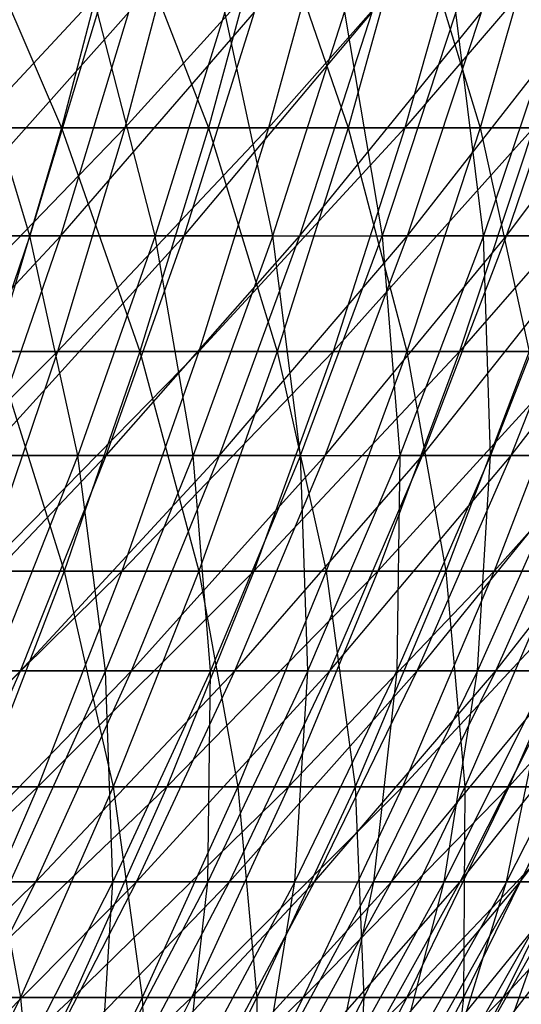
# Model space of a CAD drawing. Extents: x -125 to 125, y -143 to 0.
# Tile 373 of 406: x 41.63 to 46.87, y -112.94 to -102.65. Entities that reach past the tile are written whole.
import ezdxf

# ---------------------------------------------------------------- set-up
doc = ezdxf.new("R2010")
doc.units = 0
doc.header["$LTSCALE"] = 25.4
doc.layers.get('0').update_dxf_attribs({"linetype": 'CONTINUOUS'})

# ---------------------------------------------------------------- blocks, each defined once
blk = doc.blocks.new('NL2500027000_STL_3')
at = {"color": 0}
for p, q in [((41.049, -101.412, 39.642), (42.065, -103.785, 37.328)), ((41.049, -101.412, 39.642), (42.065, -103.785, 37.328)), ((43.352, -101.412, -37.108), (41.145, -103.785, -38.34)), ((43.352, -101.412, -37.108), (41.145, -103.785, -38.34)), ((42.683, -101.412, 37.876), (42.065, -103.785, 37.328)), ((42.683, -101.412, 37.876), (42.065, -103.785, 37.328)), ((42.683, -101.412, 37.876), (43.601, -103.785, 35.521)), ((42.683, -101.412, 37.876), (43.601, -103.785, 35.521)), ((43.352, -101.412, -37.108), (42.725, -103.785, -36.571)), ((43.352, -101.412, -37.108), (42.725, -103.785, -36.571)), ((44.878, -101.412, -35.248), (42.725, -103.785, -36.571)), ((44.878, -101.412, -35.248), (42.725, -103.785, -36.571)), ((44.242, -101.412, 36.043), (43.601, -103.785, 35.521)), ((44.242, -101.412, 36.043), (43.601, -103.785, 35.521)), ((44.878, -101.412, -35.248), (44.228, -103.785, -34.737)), ((44.878, -101.412, -35.248), (44.228, -103.785, -34.737)), ((46.324, -101.412, -33.325), (44.228, -103.785, -34.737)), ((46.324, -101.412, -33.325), (44.228, -103.785, -34.737)), ((44.242, -101.412, 36.043), (45.06, -103.785, 33.651)), ((44.242, -101.412, 36.043), (45.06, -103.785, 33.651)), ((45.722, -101.412, 34.146), (45.06, -103.785, 33.651)), ((45.722, -101.412, 34.146), (45.06, -103.785, 33.651)), ((46.324, -101.412, -33.325), (45.653, -103.785, -32.842)), ((46.324, -101.412, -33.325), (45.653, -103.785, -32.842)), ((47.688, -101.412, -31.342), (45.653, -103.785, -32.842)), ((47.688, -101.412, -31.342), (45.653, -103.785, -32.842)), ((45.722, -101.412, 34.146), (46.439, -103.785, 31.722)), ((45.722, -101.412, 34.146), (46.439, -103.785, 31.722)), ((47.121, -101.412, 32.188), (46.439, -103.785, 31.722)), ((47.121, -101.412, 32.188), (46.439, -103.785, 31.722)), ((40.687, -104.911, -32.304), (42.77, -102.577, -31.015)), ((40.687, -104.911, -32.304), (42.77, -102.577, -31.015)), ((41.734, -104.911, 30.94), (41.028, -102.577, 33.285)), ((41.734, -104.911, 30.94), (41.028, -102.577, 33.285)), ((42.441, -102.577, 31.464), (41.734, -104.911, 30.94)), ((42.441, -102.577, 31.464), (41.734, -104.911, 30.94)), ((42.058, -104.911, -30.499), (42.77, -102.577, -31.015)), ((42.058, -104.911, -30.499), (42.77, -102.577, -31.015)), ((42.058, -104.911, -30.499), (44.082, -102.577, -29.12)), ((42.058, -104.911, -30.499), (44.082, -102.577, -29.12)), ((43.044, -104.911, 29.09), (42.441, -102.577, 31.464)), ((43.044, -104.911, 29.09), (42.441, -102.577, 31.464)), ((43.773, -102.577, 29.583), (43.044, -104.911, 29.09)), ((43.773, -102.577, 29.583), (43.044, -104.911, 29.09)), ((43.348, -104.911, -28.635), (44.082, -102.577, -29.12)), ((43.348, -104.911, -28.635), (44.082, -102.577, -29.12)), ((43.348, -104.911, -28.635), (45.31, -102.577, -27.17)), ((43.348, -104.911, -28.635), (45.31, -102.577, -27.17)), ((44.272, -104.911, 27.185), (43.773, -102.577, 29.583)), ((44.272, -104.911, 27.185), (43.773, -102.577, 29.583)), ((44.272, -104.911, 27.185), (45.022, -102.577, 27.645)), ((44.272, -104.911, 27.185), (45.022, -102.577, 27.645)), ((44.556, -104.911, -26.717), (45.31, -102.577, -27.17)), ((44.556, -104.911, -26.717), (45.31, -102.577, -27.17)), ((44.556, -104.911, -26.717), (46.452, -102.577, -25.167)), ((44.556, -104.911, -26.717), (46.452, -102.577, -25.167)), ((45.022, -102.577, 27.645), (45.416, -104.911, 25.228)), ((45.022, -102.577, 27.645), (45.416, -104.911, 25.228)), ((46.185, -102.577, 25.655), (45.416, -104.911, 25.228)), ((46.185, -102.577, 25.655), (45.416, -104.911, 25.228)), ((45.679, -104.911, -24.748), (46.452, -102.577, -25.167)), ((45.679, -104.911, -24.748), (46.452, -102.577, -25.167)), ((45.679, -104.911, -24.748), (47.506, -102.577, -23.117)), ((45.679, -104.911, -24.748), (47.506, -102.577, -23.117)), ((46.473, -104.911, 23.223), (46.185, -102.577, 25.655)), ((46.473, -104.911, 23.223), (46.185, -102.577, 25.655)), ((47.26, -102.577, 23.616), (46.473, -104.911, 23.223)), ((47.26, -102.577, 23.616), (46.473, -104.911, 23.223)), ((46.715, -104.911, -22.732), (47.506, -102.577, -23.117)), ((46.715, -104.911, -22.732), (47.506, -102.577, -23.117)), ((46.715, -104.911, -22.732), (48.469, -102.577, -21.023)), ((46.715, -104.911, -22.732), (48.469, -102.577, -21.023)), ((40.454, -103.785, 39.068), (42.065, -103.785, 37.328)), ((40.454, -103.785, 39.068), (42.065, -103.785, 37.328)), ((42.725, -103.785, -36.571), (40.468, -106.122, -37.709)), ((42.725, -103.785, -36.571), (40.468, -106.122, -37.709)), ((42.725, -103.785, -36.571), (41.145, -103.785, -38.34)), ((42.725, -103.785, -36.571), (41.145, -103.785, -38.34)), ((42.065, -103.785, 37.328), (41.373, -106.122, 36.714)), ((42.065, -103.785, 37.328), (41.373, -106.122, 36.714)), ((42.725, -103.785, -36.571), (42.022, -106.122, -35.97)), ((42.725, -103.785, -36.571), (42.022, -106.122, -35.97)), ((44.228, -103.785, -34.737), (42.022, -106.122, -35.97)), ((44.228, -103.785, -34.737), (42.022, -106.122, -35.97)), ((42.065, -103.785, 37.328), (43.601, -103.785, 35.521)), ((42.065, -103.785, 37.328), (43.601, -103.785, 35.521)), ((42.065, -103.785, 37.328), (42.884, -106.122, 34.937)), ((42.065, -103.785, 37.328), (42.884, -106.122, 34.937)), ((44.228, -103.785, -34.737), (42.725, -103.785, -36.571)), ((44.228, -103.785, -34.737), (42.725, -103.785, -36.571)), ((43.601, -103.785, 35.521), (42.884, -106.122, 34.937)), ((43.601, -103.785, 35.521), (42.884, -106.122, 34.937)), ((44.228, -103.785, -34.737), (43.501, -106.122, -34.166)), ((44.228, -103.785, -34.737), (43.501, -106.122, -34.166)), ((45.653, -103.785, -32.842), (43.501, -106.122, -34.166)), ((45.653, -103.785, -32.842), (43.501, -106.122, -34.166)), ((43.601, -103.785, 35.521), (45.06, -103.785, 33.651)), ((43.601, -103.785, 35.521), (45.06, -103.785, 33.651)), ((43.601, -103.785, 35.521), (44.319, -106.122, 33.098)), ((43.601, -103.785, 35.521), (44.319, -106.122, 33.098)), ((45.653, -103.785, -32.842), (44.228, -103.785, -34.737)), ((45.653, -103.785, -32.842), (44.228, -103.785, -34.737)), ((45.06, -103.785, 33.651), (44.319, -106.122, 33.098)), ((45.06, -103.785, 33.651), (44.319, -106.122, 33.098)), ((45.653, -103.785, -32.842), (44.903, -106.122, -32.302)), ((45.653, -103.785, -32.842), (44.903, -106.122, -32.302)), ((46.997, -103.785, -30.888), (44.903, -106.122, -32.302)), ((46.997, -103.785, -30.888), (44.903, -106.122, -32.302)), ((45.06, -103.785, 33.651), (46.439, -103.785, 31.722)), ((45.06, -103.785, 33.651), (46.439, -103.785, 31.722)), ((45.06, -103.785, 33.651), (45.675, -106.122, 31.2)), ((45.06, -103.785, 33.651), (45.675, -106.122, 31.2)), ((46.997, -103.785, -30.888), (45.653, -103.785, -32.842)), ((46.997, -103.785, -30.888), (45.653, -103.785, -32.842)), ((46.439, -103.785, 31.722), (45.675, -106.122, 31.2)), ((46.439, -103.785, 31.722), (45.675, -106.122, 31.2)), ((46.997, -103.785, -30.888), (46.224, -106.122, -30.38)), ((46.997, -103.785, -30.888), (46.224, -106.122, -30.38)), ((48.258, -103.785, -28.88), (46.224, -106.122, -30.38)), ((48.258, -103.785, -28.88), (46.224, -106.122, -30.38)), ((46.439, -103.785, 31.722), (47.735, -103.785, 29.736)), ((46.439, -103.785, 31.722), (47.735, -103.785, 29.736)), ((46.439, -103.785, 31.722), (46.95, -106.122, 29.247)), ((46.439, -103.785, 31.722), (46.95, -106.122, 29.247)), ((39.922, -107.207, -31.697), (42.058, -104.911, -30.499)), ((39.922, -107.207, -31.697), (42.058, -104.911, -30.499)), ((41.734, -104.911, 30.94), (40.345, -104.911, 32.731)), ((41.734, -104.911, 30.94), (40.345, -104.911, 32.731)), ((40.687, -104.911, -32.304), (42.058, -104.911, -30.499)), ((40.687, -104.911, -32.304), (42.058, -104.911, -30.499)), ((41.734, -104.911, 30.94), (40.949, -107.207, 30.358)), ((41.734, -104.911, 30.94), (40.949, -107.207, 30.358)), ((41.266, -107.207, -29.925), (42.058, -104.911, -30.499)), ((41.266, -107.207, -29.925), (42.058, -104.911, -30.499)), ((41.266, -107.207, -29.925), (43.348, -104.911, -28.635)), ((41.266, -107.207, -29.925), (43.348, -104.911, -28.635)), ((43.044, -104.911, 29.09), (41.734, -104.911, 30.94)), ((43.044, -104.911, 29.09), (41.734, -104.911, 30.94)), ((42.234, -107.207, 28.543), (41.734, -104.911, 30.94)), ((42.234, -107.207, 28.543), (41.734, -104.911, 30.94)), ((42.058, -104.911, -30.499), (43.348, -104.911, -28.635)), ((42.058, -104.911, -30.499), (43.348, -104.911, -28.635)), ((43.044, -104.911, 29.09), (42.234, -107.207, 28.543)), ((43.044, -104.911, 29.09), (42.234, -107.207, 28.543)), ((42.532, -107.207, -28.097), (43.348, -104.911, -28.635)), ((42.532, -107.207, -28.097), (43.348, -104.911, -28.635)), ((42.532, -107.207, -28.097), (44.556, -104.911, -26.717)), ((42.532, -107.207, -28.097), (44.556, -104.911, -26.717)), ((44.272, -104.911, 27.185), (43.044, -104.911, 29.09)), ((44.272, -104.911, 27.185), (43.044, -104.911, 29.09)), ((43.439, -107.207, 26.673), (43.044, -104.911, 29.09)), ((43.439, -107.207, 26.673), (43.044, -104.911, 29.09)), ((43.348, -104.911, -28.635), (44.556, -104.911, -26.717)), ((43.348, -104.911, -28.635), (44.556, -104.911, -26.717)), ((44.272, -104.911, 27.185), (43.439, -107.207, 26.673)), ((44.272, -104.911, 27.185), (43.439, -107.207, 26.673)), ((43.717, -107.207, -26.215), (44.556, -104.911, -26.717)), ((43.717, -107.207, -26.215), (44.556, -104.911, -26.717)), ((43.717, -107.207, -26.215), (45.679, -104.911, -24.748)), ((43.717, -107.207, -26.215), (45.679, -104.911, -24.748)), ((44.561, -107.207, 24.753), (44.272, -104.911, 27.185)), ((44.272, -104.911, 27.185), (45.416, -104.911, 25.228)), ((44.272, -104.911, 27.185), (45.416, -104.911, 25.228)), ((44.561, -107.207, 24.753), (44.272, -104.911, 27.185)), ((44.556, -104.911, -26.717), (45.679, -104.911, -24.748)), ((44.556, -104.911, -26.717), (45.679, -104.911, -24.748)), ((44.561, -107.207, 24.753), (45.416, -104.911, 25.228)), ((44.561, -107.207, 24.753), (45.416, -104.911, 25.228)), ((44.819, -107.207, -24.283), (45.679, -104.911, -24.748)), ((44.819, -107.207, -24.283), (45.679, -104.911, -24.748)), ((44.819, -107.207, -24.283), (46.715, -104.911, -22.732)), ((44.819, -107.207, -24.283), (46.715, -104.911, -22.732)), ((45.416, -104.911, 25.228), (45.599, -107.207, 22.786)), ((46.473, -104.911, 23.223), (45.416, -104.911, 25.228)), ((46.473, -104.911, 23.223), (45.416, -104.911, 25.228)), ((45.416, -104.911, 25.228), (45.599, -107.207, 22.786)), ((46.473, -104.911, 23.223), (45.599, -107.207, 22.786)), ((46.473, -104.911, 23.223), (45.599, -107.207, 22.786)), ((45.679, -104.911, -24.748), (46.715, -104.911, -22.732)), ((45.679, -104.911, -24.748), (46.715, -104.911, -22.732)), ((45.836, -107.207, -22.305), (46.715, -104.911, -22.732)), ((45.836, -107.207, -22.305), (46.715, -104.911, -22.732)), ((45.836, -107.207, -22.305), (47.662, -104.911, -20.673)), ((45.836, -107.207, -22.305), (47.662, -104.911, -20.673)), ((47.442, -104.911, 21.174), (46.473, -104.911, 23.223)), ((47.442, -104.911, 21.174), (46.473, -104.911, 23.223)), ((46.549, -107.207, 20.775), (46.473, -104.911, 23.223)), ((46.549, -107.207, 20.775), (46.473, -104.911, 23.223)), ((47.442, -104.911, 21.174), (46.549, -107.207, 20.775)), ((47.442, -104.911, 21.174), (46.549, -107.207, 20.775)), ((46.715, -104.911, -22.732), (47.662, -104.911, -20.673)), ((46.715, -104.911, -22.732), (47.662, -104.911, -20.673)), ((46.765, -107.207, -20.284), (47.662, -104.911, -20.673)), ((46.765, -107.207, -20.284), (47.662, -104.911, -20.673)), ((46.765, -107.207, -20.284), (48.518, -104.911, -18.574)), ((46.765, -107.207, -20.284), (48.518, -104.911, -18.574)), ((42.022, -106.122, -35.97), (39.72, -108.418, -37.012)), ((42.022, -106.122, -35.97), (39.72, -108.418, -37.012)), ((42.022, -106.122, -35.97), (40.468, -106.122, -37.709)), ((42.022, -106.122, -35.97), (40.468, -106.122, -37.709)), ((42.022, -106.122, -35.97), (41.245, -108.418, -35.305)), ((42.022, -106.122, -35.97), (41.245, -108.418, -35.305)), ((43.501, -106.122, -34.166), (41.245, -108.418, -35.305)), ((43.501, -106.122, -34.166), (41.245, -108.418, -35.305)), ((41.373, -106.122, 36.714), (42.884, -106.122, 34.937)), ((41.373, -106.122, 36.714), (42.884, -106.122, 34.937)), ((41.373, -106.122, 36.714), (42.092, -108.418, 34.291)), ((41.373, -106.122, 36.714), (42.092, -108.418, 34.291)), ((43.501, -106.122, -34.166), (42.022, -106.122, -35.97)), ((43.501, -106.122, -34.166), (42.022, -106.122, -35.97)), ((42.884, -106.122, 34.937), (42.092, -108.418, 34.291)), ((42.884, -106.122, 34.937), (42.092, -108.418, 34.291)), ((43.501, -106.122, -34.166), (42.697, -108.418, -33.535)), ((43.501, -106.122, -34.166), (42.697, -108.418, -33.535)), ((44.903, -106.122, -32.302), (42.697, -108.418, -33.535)), ((44.903, -106.122, -32.302), (42.697, -108.418, -33.535)), ((42.884, -106.122, 34.937), (44.319, -106.122, 33.098)), ((42.884, -106.122, 34.937), (44.319, -106.122, 33.098)), ((42.884, -106.122, 34.937), (43.5, -108.418, 32.486)), ((42.884, -106.122, 34.937), (43.5, -108.418, 32.486)), ((44.319, -106.122, 33.098), (43.5, -108.418, 32.486)), ((44.319, -106.122, 33.098), (43.5, -108.418, 32.486)), ((44.903, -106.122, -32.302), (43.501, -106.122, -34.166)), ((44.903, -106.122, -32.302), (43.501, -106.122, -34.166)), ((44.903, -106.122, -32.302), (44.073, -108.418, -31.705)), ((44.903, -106.122, -32.302), (44.073, -108.418, -31.705)), ((46.224, -106.122, -30.38), (44.073, -108.418, -31.705)), ((46.224, -106.122, -30.38), (44.073, -108.418, -31.705)), ((44.319, -106.122, 33.098), (45.675, -106.122, 31.2)), ((44.319, -106.122, 33.098), (45.675, -106.122, 31.2)), ((44.319, -106.122, 33.098), (44.831, -108.418, 30.624)), ((44.319, -106.122, 33.098), (44.831, -108.418, 30.624)), ((45.675, -106.122, 31.2), (44.831, -108.418, 30.624)), ((45.675, -106.122, 31.2), (44.831, -108.418, 30.624)), ((46.224, -106.122, -30.38), (44.903, -106.122, -32.302)), ((46.224, -106.122, -30.38), (44.903, -106.122, -32.302)), ((46.224, -106.122, -30.38), (45.37, -108.418, -29.819)), ((46.224, -106.122, -30.38), (45.37, -108.418, -29.819)), ((47.464, -106.122, -28.405), (45.37, -108.418, -29.819)), ((47.464, -106.122, -28.405), (45.37, -108.418, -29.819)), ((45.675, -106.122, 31.2), (46.95, -106.122, 29.247)), ((45.675, -106.122, 31.2), (46.95, -106.122, 29.247)), ((45.675, -106.122, 31.2), (46.082, -108.418, 28.707)), ((45.675, -106.122, 31.2), (46.082, -108.418, 28.707)), ((46.95, -106.122, 29.247), (46.082, -108.418, 28.707)), ((46.95, -106.122, 29.247), (46.082, -108.418, 28.707)), ((47.464, -106.122, -28.405), (46.224, -106.122, -30.38)), ((47.464, -106.122, -28.405), (46.224, -106.122, -30.38)), ((47.464, -106.122, -28.405), (46.587, -108.418, -27.88)), ((47.464, -106.122, -28.405), (46.587, -108.418, -27.88)), ((48.619, -106.122, -26.378), (46.587, -108.418, -27.88)), ((48.619, -106.122, -26.378), (46.587, -108.418, -27.88)), ((40.397, -109.458, -29.295), (42.532, -107.207, -28.097)), ((40.397, -109.458, -29.295), (42.532, -107.207, -28.097)), ((42.234, -107.207, 28.543), (40.949, -107.207, 30.358)), ((42.234, -107.207, 28.543), (40.949, -107.207, 30.358)), ((41.266, -107.207, -29.925), (42.532, -107.207, -28.097)), ((41.266, -107.207, -29.925), (42.532, -107.207, -28.097)), ((42.234, -107.207, 28.543), (41.345, -109.458, 27.941)), ((42.234, -107.207, 28.543), (41.345, -109.458, 27.941)), ((41.636, -109.458, -27.505), (42.532, -107.207, -28.097)), ((41.636, -109.458, -27.505), (42.532, -107.207, -28.097)), ((41.636, -109.458, -27.505), (43.717, -107.207, -26.215)), ((41.636, -109.458, -27.505), (43.717, -107.207, -26.215)), ((43.439, -107.207, 26.673), (42.234, -107.207, 28.543)), ((43.439, -107.207, 26.673), (42.234, -107.207, 28.543)), ((42.524, -109.458, 26.111), (42.234, -107.207, 28.543)), ((42.524, -109.458, 26.111), (42.234, -107.207, 28.543)), ((43.439, -107.207, 26.673), (42.524, -109.458, 26.111)), ((43.439, -107.207, 26.673), (42.524, -109.458, 26.111)), ((42.532, -107.207, -28.097), (43.717, -107.207, -26.215)), ((42.532, -107.207, -28.097), (43.717, -107.207, -26.215)), ((42.797, -109.458, -25.662), (43.717, -107.207, -26.215)), ((42.797, -109.458, -25.662), (43.717, -107.207, -26.215)), ((42.797, -109.458, -25.662), (44.819, -107.207, -24.283)), ((42.797, -109.458, -25.662), (44.819, -107.207, -24.283)), ((44.561, -107.207, 24.753), (43.439, -107.207, 26.673)), ((44.561, -107.207, 24.753), (43.439, -107.207, 26.673)), ((43.623, -109.458, 24.232), (43.439, -107.207, 26.673)), ((43.623, -109.458, 24.232), (43.439, -107.207, 26.673)), ((44.561, -107.207, 24.753), (43.623, -109.458, 24.232)), ((44.561, -107.207, 24.753), (43.623, -109.458, 24.232)), ((43.717, -107.207, -26.215), (44.819, -107.207, -24.283)), ((43.717, -107.207, -26.215), (44.819, -107.207, -24.283)), ((43.875, -109.458, -23.771), (44.819, -107.207, -24.283)), ((43.875, -109.458, -23.771), (44.819, -107.207, -24.283)), ((43.875, -109.458, -23.771), (45.836, -107.207, -22.305)), ((43.875, -109.458, -23.771), (45.836, -107.207, -22.305)), ((44.638, -109.458, 22.306), (44.561, -107.207, 24.753)), ((44.561, -107.207, 24.753), (45.599, -107.207, 22.786)), ((44.561, -107.207, 24.753), (45.599, -107.207, 22.786)), ((44.638, -109.458, 22.306), (44.561, -107.207, 24.753)), ((44.638, -109.458, 22.306), (45.599, -107.207, 22.786)), ((44.638, -109.458, 22.306), (45.599, -107.207, 22.786)), ((44.819, -107.207, -24.283), (45.836, -107.207, -22.305)), ((44.819, -107.207, -24.283), (45.836, -107.207, -22.305)), ((44.87, -109.458, -21.835), (45.836, -107.207, -22.305)), ((44.87, -109.458, -21.835), (45.836, -107.207, -22.305)), ((44.87, -109.458, -21.835), (46.765, -107.207, -20.284)), ((44.87, -109.458, -21.835), (46.765, -107.207, -20.284)), ((45.599, -107.207, 22.786), (45.569, -109.458, 20.338)), ((46.549, -107.207, 20.775), (45.569, -109.458, 20.338)), ((45.599, -107.207, 22.786), (45.569, -109.458, 20.338)), ((46.549, -107.207, 20.775), (45.569, -109.458, 20.338)), ((46.549, -107.207, 20.775), (45.599, -107.207, 22.786)), ((46.549, -107.207, 20.775), (45.599, -107.207, 22.786)), ((45.78, -109.458, -19.857), (46.765, -107.207, -20.284)), ((45.78, -109.458, -19.857), (46.765, -107.207, -20.284)), ((45.78, -109.458, -19.857), (47.605, -107.207, -18.225)), ((45.78, -109.458, -19.857), (47.605, -107.207, -18.225)), ((45.836, -107.207, -22.305), (46.765, -107.207, -20.284)), ((45.836, -107.207, -22.305), (46.765, -107.207, -20.284)), ((47.411, -107.207, 18.725), (46.412, -109.458, 18.331)), ((46.412, -109.458, 18.331), (46.549, -107.207, 20.775)), ((47.411, -107.207, 18.725), (46.412, -109.458, 18.331)), ((46.412, -109.458, 18.331), (46.549, -107.207, 20.775)), ((47.411, -107.207, 18.725), (46.549, -107.207, 20.775)), ((47.411, -107.207, 18.725), (46.549, -107.207, 20.775)), ((46.603, -109.458, -17.841), (47.605, -107.207, -18.225)), ((46.603, -109.458, -17.841), (47.605, -107.207, -18.225)), ((46.603, -109.458, -17.841), (48.355, -107.207, -16.131)), ((46.603, -109.458, -17.841), (48.355, -107.207, -16.131)), ((46.765, -107.207, -20.284), (47.605, -107.207, -18.225)), ((46.765, -107.207, -20.284), (47.605, -107.207, -18.225)), ((42.697, -108.418, -33.535), (40.397, -110.67, -34.578)), ((42.697, -108.418, -33.535), (40.397, -110.67, -34.578)), ((40.609, -108.418, 36.035), (42.092, -108.418, 34.291)), ((40.609, -108.418, 36.035), (42.092, -108.418, 34.291)), ((42.092, -108.418, 34.291), (41.226, -110.67, 33.586)), ((42.092, -108.418, 34.291), (41.226, -110.67, 33.586)), ((42.697, -108.418, -33.535), (41.245, -108.418, -35.305)), ((42.697, -108.418, -33.535), (41.245, -108.418, -35.305)), ((42.697, -108.418, -33.535), (41.818, -110.67, -32.845)), ((42.697, -108.418, -33.535), (41.818, -110.67, -32.845)), ((44.073, -108.418, -31.705), (41.818, -110.67, -32.845)), ((44.073, -108.418, -31.705), (41.818, -110.67, -32.845)), ((42.092, -108.418, 34.291), (43.5, -108.418, 32.486)), ((42.092, -108.418, 34.291), (43.5, -108.418, 32.486)), ((42.092, -108.418, 34.291), (42.605, -110.67, 31.818)), ((42.092, -108.418, 34.291), (42.605, -110.67, 31.818)), ((43.5, -108.418, 32.486), (42.605, -110.67, 31.818)), ((43.5, -108.418, 32.486), (42.605, -110.67, 31.818)), ((44.073, -108.418, -31.705), (42.697, -108.418, -33.535)), ((44.073, -108.418, -31.705), (42.697, -108.418, -33.535)), ((44.073, -108.418, -31.705), (43.166, -110.67, -31.053)), ((44.073, -108.418, -31.705), (43.166, -110.67, -31.053)), ((45.37, -108.418, -29.819), (43.166, -110.67, -31.053)), ((45.37, -108.418, -29.819), (43.166, -110.67, -31.053)), ((43.5, -108.418, 32.486), (44.831, -108.418, 30.624)), ((43.5, -108.418, 32.486), (44.831, -108.418, 30.624)), ((43.5, -108.418, 32.486), (43.908, -110.67, 29.994)), ((43.5, -108.418, 32.486), (43.908, -110.67, 29.994)), ((44.831, -108.418, 30.624), (43.908, -110.67, 29.994)), ((44.831, -108.418, 30.624), (43.908, -110.67, 29.994)), ((45.37, -108.418, -29.819), (44.073, -108.418, -31.705)), ((45.37, -108.418, -29.819), (44.073, -108.418, -31.705)), ((45.37, -108.418, -29.819), (44.437, -110.67, -29.205)), ((45.37, -108.418, -29.819), (44.437, -110.67, -29.205)), ((46.587, -108.418, -27.88), (44.437, -110.67, -29.205)), ((46.587, -108.418, -27.88), (44.437, -110.67, -29.205)), ((44.831, -108.418, 30.624), (46.082, -108.418, 28.707)), ((44.831, -108.418, 30.624), (46.082, -108.418, 28.707)), ((44.831, -108.418, 30.624), (45.134, -110.67, 28.116)), ((44.831, -108.418, 30.624), (45.134, -110.67, 28.116)), ((46.082, -108.418, 28.707), (45.134, -110.67, 28.116)), ((46.082, -108.418, 28.707), (45.134, -110.67, 28.116)), ((46.587, -108.418, -27.88), (45.37, -108.418, -29.819)), ((46.587, -108.418, -27.88), (45.37, -108.418, -29.819)), ((46.587, -108.418, -27.88), (45.628, -110.67, -27.306)), ((46.587, -108.418, -27.88), (45.628, -110.67, -27.306)), ((47.721, -108.418, -25.891), (45.628, -110.67, -27.306)), ((47.721, -108.418, -25.891), (45.628, -110.67, -27.306)), ((46.082, -108.418, 28.707), (47.251, -108.418, 26.738)), ((46.082, -108.418, 28.707), (47.251, -108.418, 26.738)), ((46.082, -108.418, 28.707), (46.279, -110.67, 26.188)), ((46.082, -108.418, 28.707), (46.279, -110.67, 26.188)), ((47.251, -108.418, 26.738), (46.279, -110.67, 26.188)), ((47.251, -108.418, 26.738), (46.279, -110.67, 26.188)), ((47.721, -108.418, -25.891), (46.587, -108.418, -27.88)), ((47.721, -108.418, -25.891), (46.587, -108.418, -27.88)), ((47.721, -108.418, -25.891), (46.739, -110.67, -25.358)), ((47.721, -108.418, -25.891), (46.739, -110.67, -25.358)), ((48.77, -108.418, -23.856), (46.739, -110.67, -25.358)), ((48.77, -108.418, -23.856), (46.739, -110.67, -25.358)), ((39.452, -111.663, -28.609), (41.636, -109.458, -27.505)), ((39.452, -111.663, -28.609), (41.636, -109.458, -27.505)), ((40.397, -109.458, -29.295), (41.636, -109.458, -27.505)), ((40.397, -109.458, -29.295), (41.636, -109.458, -27.505)), ((40.662, -111.663, -26.861), (41.636, -109.458, -27.505)), ((40.662, -111.663, -26.861), (41.636, -109.458, -27.505)), ((40.662, -111.663, -26.861), (42.797, -109.458, -25.662)), ((40.662, -111.663, -26.861), (42.797, -109.458, -25.662)), ((42.524, -109.458, 26.111), (41.345, -109.458, 27.941)), ((42.524, -109.458, 26.111), (41.345, -109.458, 27.941)), ((42.524, -109.458, 26.111), (41.529, -111.663, 25.5)), ((42.524, -109.458, 26.111), (41.529, -111.663, 25.5)), ((41.636, -109.458, -27.505), (42.797, -109.458, -25.662)), ((41.636, -109.458, -27.505), (42.797, -109.458, -25.662)), ((41.795, -111.663, -25.062), (42.797, -109.458, -25.662)), ((41.795, -111.663, -25.062), (42.797, -109.458, -25.662)), ((41.795, -111.663, -25.062), (43.875, -109.458, -23.771)), ((41.795, -111.663, -25.062), (43.875, -109.458, -23.771)), ((43.623, -109.458, 24.232), (42.524, -109.458, 26.111)), ((43.623, -109.458, 24.232), (42.524, -109.458, 26.111)), ((42.602, -111.663, 23.665), (42.524, -109.458, 26.111)), ((42.602, -111.663, 23.665), (42.524, -109.458, 26.111)), ((43.623, -109.458, 24.232), (42.602, -111.663, 23.665)), ((43.623, -109.458, 24.232), (42.602, -111.663, 23.665)), ((42.797, -109.458, -25.662), (43.875, -109.458, -23.771)), ((42.797, -109.458, -25.662), (43.875, -109.458, -23.771)), ((42.848, -111.663, -23.215), (43.875, -109.458, -23.771)), ((42.848, -111.663, -23.215), (43.875, -109.458, -23.771)), ((42.848, -111.663, -23.215), (44.87, -109.458, -21.835)), ((42.848, -111.663, -23.215), (44.87, -109.458, -21.835)), ((44.638, -109.458, 22.306), (43.593, -111.663, 21.784)), ((43.593, -111.663, 21.784), (43.623, -109.458, 24.232)), ((44.638, -109.458, 22.306), (43.593, -111.663, 21.784)), ((43.593, -111.663, 21.784), (43.623, -109.458, 24.232)), ((44.638, -109.458, 22.306), (43.623, -109.458, 24.232)), ((44.638, -109.458, 22.306), (43.623, -109.458, 24.232)), ((43.82, -111.663, -21.324), (44.87, -109.458, -21.835)), ((43.82, -111.663, -21.324), (44.87, -109.458, -21.835)), ((43.82, -111.663, -21.324), (45.78, -109.458, -19.857)), ((43.82, -111.663, -21.324), (45.78, -109.458, -19.857)), ((43.875, -109.458, -23.771), (44.87, -109.458, -21.835)), ((43.875, -109.458, -23.771), (44.87, -109.458, -21.835)), ((44.502, -111.663, 19.862), (45.569, -109.458, 20.338)), ((44.502, -111.663, 19.862), (45.569, -109.458, 20.338)), ((44.502, -111.663, 19.862), (44.638, -109.458, 22.306)), ((44.502, -111.663, 19.862), (44.638, -109.458, 22.306)), ((44.638, -109.458, 22.306), (45.569, -109.458, 20.338)), ((44.638, -109.458, 22.306), (45.569, -109.458, 20.338)), ((44.709, -111.663, -19.392), (45.78, -109.458, -19.857)), ((44.709, -111.663, -19.392), (45.78, -109.458, -19.857)), ((44.709, -111.663, -19.392), (46.603, -109.458, -17.841)), ((44.709, -111.663, -19.392), (46.603, -109.458, -17.841)), ((44.87, -109.458, -21.835), (45.78, -109.458, -19.857)), ((44.87, -109.458, -21.835), (45.78, -109.458, -19.857)), ((45.569, -109.458, 20.338), (45.326, -111.663, 17.901)), ((46.412, -109.458, 18.331), (45.326, -111.663, 17.901)), ((45.569, -109.458, 20.338), (45.326, -111.663, 17.901)), ((46.412, -109.458, 18.331), (45.326, -111.663, 17.901)), ((45.512, -111.663, -17.423), (46.603, -109.458, -17.841)), ((45.512, -111.663, -17.423), (46.603, -109.458, -17.841)), ((45.512, -111.663, -17.423), (47.337, -109.458, -15.791)), ((45.512, -111.663, -17.423), (47.337, -109.458, -15.791)), ((46.412, -109.458, 18.331), (45.569, -109.458, 20.338)), ((46.412, -109.458, 18.331), (45.569, -109.458, 20.338)), ((45.78, -109.458, -19.857), (46.603, -109.458, -17.841)), ((45.78, -109.458, -19.857), (46.603, -109.458, -17.841)), ((47.168, -109.458, 16.289), (46.064, -111.663, 15.907)), ((46.064, -111.663, 15.907), (46.412, -109.458, 18.331)), ((47.168, -109.458, 16.289), (46.064, -111.663, 15.907)), ((46.064, -111.663, 15.907), (46.412, -109.458, 18.331)), ((46.229, -111.663, -15.422), (47.337, -109.458, -15.791)), ((46.229, -111.663, -15.422), (47.337, -109.458, -15.791)), ((46.229, -111.663, -15.422), (47.98, -109.458, -13.711)), ((46.229, -111.663, -15.422), (47.98, -109.458, -13.711)), ((47.168, -109.458, 16.289), (46.412, -109.458, 18.331)), ((47.168, -109.458, 16.289), (46.412, -109.458, 18.331)), ((46.603, -109.458, -17.841), (47.337, -109.458, -15.791)), ((46.603, -109.458, -17.841), (47.337, -109.458, -15.791)), ((47.833, -109.458, 14.216), (46.714, -111.663, 13.883)), ((46.714, -111.663, 13.883), (47.168, -109.458, 16.289)), ((47.833, -109.458, 14.216), (46.714, -111.663, 13.883)), ((46.714, -111.663, 13.883), (47.168, -109.458, 16.289)), ((46.857, -111.663, -13.391), (47.98, -109.458, -13.711)), ((46.857, -111.663, -13.391), (47.98, -109.458, -13.711)), ((46.857, -111.663, -13.391), (48.533, -109.458, -11.606)), ((46.857, -111.663, -13.391), (48.533, -109.458, -11.606)), ((41.818, -110.67, -32.845), (39.477, -112.872, -33.791)), ((41.818, -110.67, -32.845), (39.477, -112.872, -33.791)), ((41.818, -110.67, -32.845), (40.397, -110.67, -34.578)), ((41.818, -110.67, -32.845), (40.397, -110.67, -34.578)), ((41.818, -110.67, -32.845), (40.866, -112.872, -32.097)), ((41.818, -110.67, -32.845), (40.866, -112.872, -32.097)), ((43.166, -110.67, -31.053), (40.866, -112.872, -32.097)), ((43.166, -110.67, -31.053), (40.866, -112.872, -32.097)), ((41.226, -110.67, 33.586), (42.605, -110.67, 31.818)), ((41.226, -110.67, 33.586), (42.605, -110.67, 31.818)), ((41.226, -110.67, 33.586), (41.635, -112.872, 31.094)), ((41.226, -110.67, 33.586), (41.635, -112.872, 31.094)), ((42.605, -110.67, 31.818), (41.635, -112.872, 31.094)), ((42.605, -110.67, 31.818), (41.635, -112.872, 31.094)), ((43.166, -110.67, -31.053), (41.818, -110.67, -32.845)), ((43.166, -110.67, -31.053), (41.818, -110.67, -32.845)), ((43.166, -110.67, -31.053), (42.183, -112.872, -30.346)), ((43.166, -110.67, -31.053), (42.183, -112.872, -30.346)), ((44.437, -110.67, -29.205), (42.183, -112.872, -30.346)), ((44.437, -110.67, -29.205), (42.183, -112.872, -30.346)), ((42.605, -110.67, 31.818), (43.908, -110.67, 29.994)), ((42.605, -110.67, 31.818), (43.908, -110.67, 29.994)), ((42.605, -110.67, 31.818), (42.909, -112.872, 29.311)), ((42.605, -110.67, 31.818), (42.909, -112.872, 29.311)), ((43.908, -110.67, 29.994), (42.909, -112.872, 29.311)), ((43.908, -110.67, 29.994), (42.909, -112.872, 29.311)), ((44.437, -110.67, -29.205), (43.166, -110.67, -31.053)), ((44.437, -110.67, -29.205), (43.166, -110.67, -31.053)), ((44.437, -110.67, -29.205), (43.425, -112.872, -28.54)), ((44.437, -110.67, -29.205), (43.425, -112.872, -28.54)), ((45.628, -110.67, -27.306), (43.425, -112.872, -28.54)), ((45.628, -110.67, -27.306), (43.425, -112.872, -28.54)), ((43.908, -110.67, 29.994), (45.134, -110.67, 28.116)), ((43.908, -110.67, 29.994), (45.134, -110.67, 28.116)), ((43.908, -110.67, 29.994), (44.106, -112.872, 27.476)), ((43.908, -110.67, 29.994), (44.106, -112.872, 27.476)), ((45.134, -110.67, 28.116), (44.106, -112.872, 27.476)), ((45.134, -110.67, 28.116), (44.106, -112.872, 27.476)), ((45.628, -110.67, -27.306), (44.437, -110.67, -29.205)), ((45.628, -110.67, -27.306), (44.437, -110.67, -29.205)), ((45.628, -110.67, -27.306), (44.59, -112.872, -26.684)), ((45.628, -110.67, -27.306), (44.59, -112.872, -26.684)), ((46.739, -110.67, -25.358), (44.59, -112.872, -26.684)), ((46.739, -110.67, -25.358), (44.59, -112.872, -26.684)), ((45.134, -110.67, 28.116), (46.279, -110.67, 26.188)), ((45.134, -110.67, 28.116), (46.279, -110.67, 26.188)), ((45.134, -110.67, 28.116), (45.225, -112.872, 25.592)), ((45.134, -110.67, 28.116), (45.225, -112.872, 25.592)), ((46.279, -110.67, 26.188), (45.225, -112.872, 25.592)), ((46.279, -110.67, 26.188), (45.225, -112.872, 25.592)), ((46.739, -110.67, -25.358), (45.628, -110.67, -27.306)), ((46.739, -110.67, -25.358), (45.628, -110.67, -27.306)), ((46.739, -110.67, -25.358), (45.675, -112.872, -24.781)), ((46.739, -110.67, -25.358), (45.675, -112.872, -24.781)), ((47.766, -110.67, -23.365), (45.675, -112.872, -24.781)), ((47.766, -110.67, -23.365), (45.675, -112.872, -24.781)), ((47.342, -110.67, 24.214), (46.264, -112.872, 23.663)), ((47.342, -110.67, 24.214), (46.264, -112.872, 23.663)), ((46.279, -110.67, 26.188), (46.264, -112.872, 23.663)), ((46.279, -110.67, 26.188), (46.264, -112.872, 23.663)), ((46.279, -110.67, 26.188), (47.342, -110.67, 24.214)), ((46.279, -110.67, 26.188), (47.342, -110.67, 24.214)), ((47.766, -110.67, -23.365), (46.679, -112.872, -22.833)), ((47.766, -110.67, -23.365), (46.679, -112.872, -22.833)), ((48.709, -110.67, -21.331), (46.679, -112.872, -22.833)), ((48.709, -110.67, -21.331), (46.679, -112.872, -22.833)), ((47.766, -110.67, -23.365), (46.739, -110.67, -25.358)), ((47.766, -110.67, -23.365), (46.739, -110.67, -25.358)), ((39.611, -113.816, -26.166), (41.795, -111.663, -25.062)), ((39.611, -113.816, -26.166), (41.795, -111.663, -25.062)), ((40.662, -111.663, -26.861), (41.795, -111.663, -25.062)), ((40.662, -111.663, -26.861), (41.795, -111.663, -25.062)), ((40.714, -113.816, -24.414), (41.795, -111.663, -25.062)), ((40.714, -113.816, -24.414), (41.795, -111.663, -25.062)), ((40.714, -113.816, -24.414), (42.848, -111.663, -23.215)), ((40.714, -113.816, -24.414), (42.848, -111.663, -23.215)), ((42.602, -111.663, 23.665), (41.5, -113.816, 23.053)), ((42.602, -111.663, 23.665), (41.5, -113.816, 23.053)), ((42.602, -111.663, 23.665), (41.529, -111.663, 25.5)), ((42.602, -111.663, 23.665), (41.529, -111.663, 25.5)), ((41.74, -113.816, -22.615), (42.848, -111.663, -23.215)), ((41.74, -113.816, -22.615), (42.848, -111.663, -23.215)), ((41.74, -113.816, -22.615), (43.82, -111.663, -21.324)), ((41.74, -113.816, -22.615), (43.82, -111.663, -21.324)), ((41.795, -111.663, -25.062), (42.848, -111.663, -23.215)), ((41.795, -111.663, -25.062), (42.848, -111.663, -23.215)), ((43.593, -111.663, 21.784), (42.466, -113.816, 21.221)), ((42.466, -113.816, 21.221), (42.602, -111.663, 23.665)), ((43.593, -111.663, 21.784), (42.466, -113.816, 21.221)), ((42.466, -113.816, 21.221), (42.602, -111.663, 23.665)), ((43.593, -111.663, 21.784), (42.602, -111.663, 23.665)), ((43.593, -111.663, 21.784), (42.602, -111.663, 23.665)), ((42.687, -113.816, -20.772), (43.82, -111.663, -21.324)), ((42.687, -113.816, -20.772), (43.82, -111.663, -21.324)), ((42.687, -113.816, -20.772), (44.709, -111.663, -19.392)), ((42.687, -113.816, -20.772), (44.709, -111.663, -19.392)), ((42.848, -111.663, -23.215), (43.82, -111.663, -21.324)), ((42.848, -111.663, -23.215), (43.82, -111.663, -21.324)), ((44.502, -111.663, 19.862), (43.351, -113.816, 19.348)), ((43.351, -113.816, 19.348), (43.593, -111.663, 21.784)), ((44.502, -111.663, 19.862), (43.351, -113.816, 19.348)), ((43.351, -113.816, 19.348), (43.593, -111.663, 21.784)), ((43.553, -113.816, -18.891), (44.709, -111.663, -19.392)), ((43.553, -113.816, -18.891), (44.709, -111.663, -19.392)), ((43.553, -113.816, -18.891), (45.512, -111.663, -17.423)), ((43.553, -113.816, -18.891), (45.512, -111.663, -17.423)), ((44.502, -111.663, 19.862), (43.593, -111.663, 21.784)), ((44.502, -111.663, 19.862), (43.593, -111.663, 21.784)), ((43.82, -111.663, -21.324), (44.709, -111.663, -19.392)), ((43.82, -111.663, -21.324), (44.709, -111.663, -19.392)), ((44.154, -113.816, 17.439), (45.326, -111.663, 17.901)), ((44.154, -113.816, 17.439), (45.326, -111.663, 17.901)), ((44.154, -113.816, 17.439), (44.502, -111.663, 19.862)), ((44.154, -113.816, 17.439), (44.502, -111.663, 19.862)), ((44.335, -113.816, -16.973), (45.512, -111.663, -17.423)), ((44.335, -113.816, -16.973), (45.512, -111.663, -17.423)), ((44.335, -113.816, -16.973), (46.229, -111.663, -15.422)), ((44.335, -113.816, -16.973), (46.229, -111.663, -15.422)), ((44.502, -111.663, 19.862), (45.326, -111.663, 17.901)), ((44.502, -111.663, 19.862), (45.326, -111.663, 17.901)), ((44.709, -111.663, -19.392), (45.512, -111.663, -17.423)), ((44.709, -111.663, -19.392), (45.512, -111.663, -17.423)), ((45.326, -111.663, 17.901), (44.873, -113.816, 15.496)), ((46.064, -111.663, 15.907), (44.873, -113.816, 15.496)), ((45.326, -111.663, 17.901), (44.873, -113.816, 15.496)), ((46.064, -111.663, 15.907), (44.873, -113.816, 15.496)), ((45.033, -113.816, -15.023), (46.229, -111.663, -15.422)), ((45.033, -113.816, -15.023), (46.229, -111.663, -15.422)), ((45.033, -113.816, -15.023), (46.857, -111.663, -13.391)), ((45.033, -113.816, -15.023), (46.857, -111.663, -13.391)), ((46.064, -111.663, 15.907), (45.326, -111.663, 17.901)), ((46.064, -111.663, 15.907), (45.326, -111.663, 17.901)), ((46.714, -111.663, 13.883), (45.506, -113.816, 13.524)), ((45.506, -113.816, 13.524), (46.064, -111.663, 15.907)), ((46.714, -111.663, 13.883), (45.506, -113.816, 13.524)), ((45.506, -113.816, 13.524), (46.064, -111.663, 15.907)), ((45.512, -111.663, -17.423), (46.229, -111.663, -15.422)), ((45.512, -111.663, -17.423), (46.229, -111.663, -15.422)), ((45.646, -113.816, -13.044), (46.857, -111.663, -13.391)), ((45.646, -113.816, -13.044), (46.857, -111.663, -13.391)), ((45.646, -113.816, -13.044), (47.397, -111.663, -11.334)), ((45.646, -113.816, -13.044), (47.397, -111.663, -11.334)), ((47.275, -111.663, 11.832), (46.052, -113.816, 11.526)), ((46.052, -113.816, 11.526), (46.714, -111.663, 13.883)), ((47.275, -111.663, 11.832), (46.052, -113.816, 11.526)), ((46.052, -113.816, 11.526), (46.714, -111.663, 13.883)), ((46.714, -111.663, 13.883), (46.064, -111.663, 15.907)), ((46.714, -111.663, 13.883), (46.064, -111.663, 15.907)), ((46.171, -113.816, -11.041), (47.397, -111.663, -11.334)), ((46.171, -113.816, -11.041), (47.397, -111.663, -11.334)), ((46.171, -113.816, -11.041), (47.846, -111.663, -9.256)), ((46.171, -113.816, -11.041), (47.846, -111.663, -9.256)), ((46.229, -111.663, -15.422), (46.857, -111.663, -13.391)), ((46.229, -111.663, -15.422), (46.857, -111.663, -13.391)), ((46.511, -113.816, 9.506), (47.275, -111.663, 11.832)), ((46.511, -113.816, 9.506), (47.275, -111.663, 11.832)), ((47.275, -111.663, 11.832), (46.714, -111.663, 13.883)), ((47.275, -111.663, 11.832), (46.714, -111.663, 13.883)), ((46.857, -111.663, -13.391), (47.397, -111.663, -11.334)), ((46.857, -111.663, -13.391), (47.397, -111.663, -11.334)), ((42.183, -112.872, -30.346), (39.843, -115.022, -31.293)), ((42.183, -112.872, -30.346), (39.843, -115.022, -31.293)), ((40.287, -112.872, 32.821), (41.635, -112.872, 31.094)), ((40.287, -112.872, 32.821), (41.635, -112.872, 31.094)), ((41.635, -112.872, 31.094), (40.592, -115.022, 30.315)), ((41.635, -112.872, 31.094), (40.592, -115.022, 30.315)), ((42.183, -112.872, -30.346), (40.866, -112.872, -32.097)), ((42.183, -112.872, -30.346), (40.866, -112.872, -32.097)), ((42.183, -112.872, -30.346), (41.126, -115.022, -29.585)), ((42.183, -112.872, -30.346), (41.126, -115.022, -29.585)), ((43.425, -112.872, -28.54), (41.126, -115.022, -29.585)), ((43.425, -112.872, -28.54), (41.126, -115.022, -29.585)), ((41.635, -112.872, 31.094), (42.909, -112.872, 29.311)), ((41.635, -112.872, 31.094), (42.909, -112.872, 29.311)), ((41.635, -112.872, 31.094), (41.834, -115.022, 28.576)), ((41.635, -112.872, 31.094), (41.834, -115.022, 28.576)), ((42.909, -112.872, 29.311), (41.834, -115.022, 28.576)), ((42.909, -112.872, 29.311), (41.834, -115.022, 28.576)), ((43.425, -112.872, -28.54), (42.183, -112.872, -30.346)), ((43.425, -112.872, -28.54), (42.183, -112.872, -30.346)), ((43.425, -112.872, -28.54), (42.337, -115.022, -27.825)), ((43.425, -112.872, -28.54), (42.337, -115.022, -27.825)), ((44.59, -112.872, -26.684), (42.337, -115.022, -27.825)), ((44.59, -112.872, -26.684), (42.337, -115.022, -27.825)), ((42.909, -112.872, 29.311), (44.106, -112.872, 27.476)), ((42.909, -112.872, 29.311), (44.106, -112.872, 27.476)), ((42.909, -112.872, 29.311), (43.001, -115.022, 26.787)), ((42.909, -112.872, 29.311), (43.001, -115.022, 26.787)), ((44.106, -112.872, 27.476), (43.001, -115.022, 26.787)), ((44.106, -112.872, 27.476), (43.001, -115.022, 26.787)), ((44.59, -112.872, -26.684), (43.425, -112.872, -28.54)), ((44.59, -112.872, -26.684), (43.425, -112.872, -28.54)), ((44.59, -112.872, -26.684), (43.472, -115.022, -26.016)), ((44.59, -112.872, -26.684), (43.472, -115.022, -26.016)), ((45.675, -112.872, -24.781), (43.472, -115.022, -26.016)), ((45.675, -112.872, -24.781), (43.472, -115.022, -26.016)), ((45.225, -112.872, 25.592), (44.092, -115.022, 24.951)), ((45.225, -112.872, 25.592), (44.092, -115.022, 24.951)), ((44.106, -112.872, 27.476), (44.092, -115.022, 24.951)), ((44.106, -112.872, 27.476), (44.092, -115.022, 24.951)), ((44.106, -112.872, 27.476), (45.225, -112.872, 25.592)), ((44.106, -112.872, 27.476), (45.225, -112.872, 25.592)), ((45.675, -112.872, -24.781), (44.531, -115.022, -24.16)), ((45.675, -112.872, -24.781), (44.531, -115.022, -24.16)), ((46.679, -112.872, -22.833), (44.531, -115.022, -24.16)), ((46.679, -112.872, -22.833), (44.531, -115.022, -24.16)), ((45.675, -112.872, -24.781), (44.59, -112.872, -26.684)), ((45.675, -112.872, -24.781), (44.59, -112.872, -26.684)), ((46.264, -112.872, 23.663), (45.105, -115.022, 23.07)), ((46.264, -112.872, 23.663), (45.105, -115.022, 23.07)), ((45.225, -112.872, 25.592), (45.105, -115.022, 23.07)), ((45.225, -112.872, 25.592), (45.105, -115.022, 23.07)), ((45.225, -112.872, 25.592), (46.264, -112.872, 23.663)), ((45.225, -112.872, 25.592), (46.264, -112.872, 23.663)), ((46.679, -112.872, -22.833), (45.51, -115.022, -22.261)), ((46.679, -112.872, -22.833), (45.51, -115.022, -22.261)), ((46.679, -112.872, -22.833), (45.675, -112.872, -24.781)), ((46.679, -112.872, -22.833), (45.675, -112.872, -24.781)), ((46.264, -112.872, 23.663), (46.037, -115.022, 21.148)), ((46.264, -112.872, 23.663), (46.037, -115.022, 21.148)), ((46.264, -112.872, 23.663), (47.22, -112.872, 21.691)), ((46.264, -112.872, 23.663), (47.22, -112.872, 21.691)), ((47.6, -112.872, -20.845), (46.679, -112.872, -22.833)), ((47.6, -112.872, -20.845), (46.679, -112.872, -22.833))]:
    blk.add_line(p, q, dxfattribs=at)

msp = doc.modelspace()

# ---------------------------------------------------------------- block references
at = {"color": 253}
msp.add_blockref('NL2500027000_STL_3', (0, 0), dxfattribs=at)

doc.saveas('drawing.dxf')
